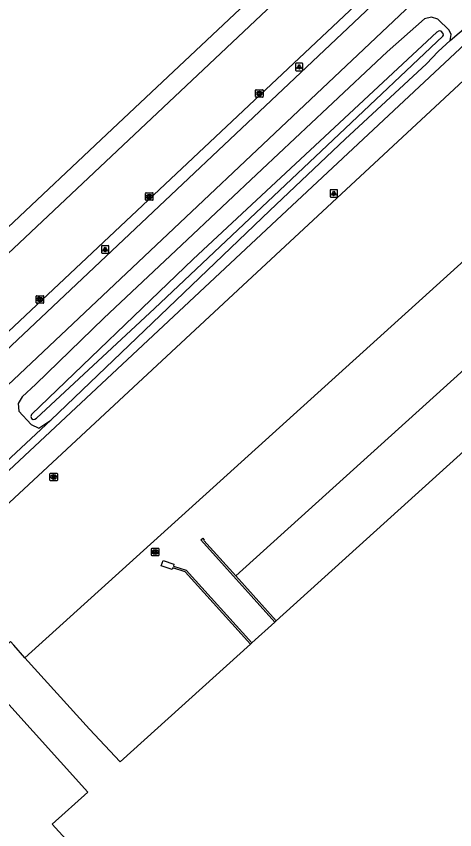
# Model space of a CAD drawing. Extents: x 156141 to 158132, y 385651 to 388399.
# Drawn here: x 156498.6 to 156557, y 387475.2 to 387583.7 of the extents above; entities that cross this region are included whole.
import ezdxf

# ---------------------------------------------------------------- set-up
doc = ezdxf.new("R2010")
doc.units = 0
for name, color, linetype in [('IMGEO_Berm_groen', 7, 'Continuous'), ('IMGEO_Fietspad_gesloten', 7, 'Continuous'), ('IMGEO_Groenvoorziening', 7, 'Continuous'), ('IMGEO_Hek', 7, 'Continuous'), ('IMGEO_Kolk', 7, 'Continuous'), ('IMGEO_Lichtpunt', 7, 'Continuous'), ('IMGEO_Lijnafwatering', 7, 'Continuous'), ('IMGEO_Muur', 7, 'Continuous'), ('IMGEO_Pand', 7, 'Continuous'), ('IMGEO_Rijbaan_lokaal_gesloten', 7, 'Continuous'), ('IMGEO_Rioolput', 7, 'Continuous'), ('IMGEO_Waterloop', 7, 'Continuous')]:
    doc.layers.add(name, color=color, linetype=linetype)

msp = doc.modelspace()

# ---------------------------------------------------------------- linework, layer by layer
at = {"layer": 'IMGEO_Berm_groen'}
for points in [[(156468.01, 387527.74), (156471.14, 387530.7), (156495.65, 387553.79), (156495.09, 387554.36), (156496.88, 387556.09), (156497.46, 387555.49), (156510.63, 387567.97), (156529.86, 387586.07), (156536.23, 387592.72), (156540.59, 387597.21)], [(156556.41, 387580.45), (156562.69, 387585.82)], [(156556.41, 387580.45), (156556.52, 387581.23), (156556.26, 387581.82), (156554.74, 387583.3), (156553.91, 387583.55), (156552.99, 387583.31), (156547.98, 387578.93), (156540.03, 387571.48), (156531.36, 387563.28), (156520.61, 387553.16), (156510.25, 387543.44), (156501.16, 387534.63), (156499.37, 387532.92), (156498.82, 387532.03), (156498.93, 387531), (156500.57, 387529.22), (156501.57, 387528.75), (156503.19, 387529.81)], [(156496.55, 387523.63), (156503.19, 387529.81)]]:
    msp.add_lwpolyline(points, dxfattribs=at)
at = {"layer": 'IMGEO_Fietspad_gesloten'}
for points in [[(156585.42, 387620.09), (156578.13, 387613.43), (156551.4, 387590.3), (156495.53, 387537.57), (156379.45, 387427.9)], [(156590.67, 387620.14), (156581.44, 387611.6), (156554.38, 387588.32), (156498.22, 387535.19), (156430.27, 387471.32), (156381.61, 387425.4)]]:
    msp.add_lwpolyline(points, dxfattribs=at)
at = {"layer": 'IMGEO_Groenvoorziening'}
msp.add_lwpolyline([(156503.19, 387529.81), (156532.35, 387557.76), (156542.38, 387567.3), (156553.22, 387577.31), (156554.8, 387578.96), (156556.41, 387580.45)], dxfattribs=at)
at = {"layer": 'IMGEO_Hek'}
for points in [[(156646.88, 387478), (156638.62, 387470.48), (156638.6, 387470.46), (156602.22, 387437.67), (156601.88, 387437.36), (156590.71, 387427.28), (156590.4, 387427.01), (156590.38, 387426.98), (156553.02, 387393.24), (156505.24, 387445.99), (156463.94, 387491.68), (156532.59, 387555.87), (156577.39, 387597.82), (156580.31, 387599.85), (156603.23, 387615.79)], [(156548.87, 387605.74), (156540.59, 387597.21), (156536.23, 387592.72), (156529.86, 387586.07), (156510.63, 387567.97), (156497.46, 387555.49), (156496.88, 387556.09), (156495.09, 387554.36), (156495.65, 387553.79), (156471.14, 387530.7), (156467.77, 387527.51), (156457.45, 387517.77), (156452.11, 387512.72), (156425.09, 387487.35), (156391.39, 387455.54), (156391.05, 387455.63), (156386.59, 387456.9), (156386.35, 387456.96), (156377.51, 387448.6), (156375.2, 387442.28), (156374.96, 387442.05), (156370.99, 387438.32), (156367.95, 387435.46), (156364.05, 387431.8)]]:
    msp.add_lwpolyline(points, dxfattribs=at)
at = {"layer": 'IMGEO_Kolk'}
for p, q in [((156530.53, 387573.87), (156531.39, 387573.87)), ((156530.46, 387572.95), (156530.46, 387573.8)), ((156531.39, 387572.87), (156530.53, 387572.87)), ((156530.97, 387573.09), (156530.94, 387573.09)), ((156530.95, 387573.65), (156530.97, 387573.65)), ((156531.46, 387573.8), (156531.46, 387572.95)), ((156515.79, 387559.2), (156515.79, 387560.06)), ((156515.87, 387560.13), (156516.72, 387560.13)), ((156516.28, 387559.91), (156516.31, 387559.91)), ((156516.79, 387560.06), (156516.79, 387559.2)), ((156516.72, 387559.13), (156515.87, 387559.13)), ((156516.3, 387559.35), (156516.28, 387559.35)), ((156501.22, 387545.48), (156501.22, 387546.34)), ((156501.3, 387546.41), (156502.15, 387546.41)), ((156501.71, 387546.19), (156501.74, 387546.19)), ((156502.22, 387546.34), (156502.22, 387545.48)), ((156502.15, 387545.41), (156501.3, 387545.41)), ((156501.73, 387545.63), (156501.71, 387545.63)), ((156516.58, 387511.81), (156516.58, 387512.67)), ((156516.66, 387512.74), (156517.51, 387512.74)), ((156517.07, 387512.52), (156517.1, 387512.52)), ((156517.58, 387512.67), (156517.58, 387511.81)), ((156517.51, 387511.74), (156516.66, 387511.74)), ((156517.09, 387511.96), (156517.07, 387511.96))]:
    msp.add_line(p, q, dxfattribs=at)
for points in [[(156530.53, 387573.87), (156531.39, 387573.87)], [(156530.46, 387572.95), (156530.46, 387573.8)], [(156531.39, 387572.87), (156530.53, 387572.87)], [(156530.78, 387573.57), (156530.9, 387573.57), (156530.9, 387573.42), (156531.03, 387573.57), (156531.2, 387573.57), (156531.05, 387573.42), (156531.2, 387573.17), (156531.05, 387573.17), (156530.97, 387573.34), (156530.9, 387573.27), (156530.9, 387573.17), (156530.78, 387573.17), (156530.78, 387573.57)], [(156531.46, 387573.8), (156531.46, 387572.95)], [(156515.79, 387559.2), (156515.79, 387560.06)], [(156515.87, 387560.13), (156516.72, 387560.13)], [(156516.11, 387559.83), (156516.24, 387559.83), (156516.24, 387559.68), (156516.37, 387559.83), (156516.53, 387559.83), (156516.38, 387559.68), (156516.54, 387559.43), (156516.38, 387559.43), (156516.3, 387559.6), (156516.24, 387559.53), (156516.24, 387559.43), (156516.11, 387559.43), (156516.11, 387559.83)], [(156516.79, 387560.06), (156516.79, 387559.2)], [(156516.72, 387559.13), (156515.87, 387559.13)], [(156501.22, 387545.48), (156501.22, 387546.34)], [(156501.3, 387546.41), (156502.15, 387546.41)], [(156501.54, 387546.11), (156501.67, 387546.11), (156501.67, 387545.96), (156501.8, 387546.11), (156501.96, 387546.11), (156501.82, 387545.96), (156501.97, 387545.71), (156501.82, 387545.71), (156501.73, 387545.87), (156501.67, 387545.81), (156501.67, 387545.71), (156501.54, 387545.71), (156501.54, 387546.11)], [(156502.22, 387546.34), (156502.22, 387545.48)], [(156502.15, 387545.41), (156501.3, 387545.41)], [(156516.58, 387511.81), (156516.58, 387512.67)], [(156516.66, 387512.74), (156517.51, 387512.74)], [(156516.9, 387512.44), (156517.03, 387512.44), (156517.03, 387512.29), (156517.16, 387512.44), (156517.32, 387512.44), (156517.17, 387512.29), (156517.33, 387512.04), (156517.17, 387512.04), (156517.09, 387512.2), (156517.03, 387512.14), (156517.03, 387512.04), (156516.9, 387512.04), (156516.9, 387512.44)], [(156517.58, 387512.67), (156517.58, 387511.81)], [(156517.51, 387511.74), (156516.66, 387511.74)]]:
    msp.add_lwpolyline(points, dxfattribs=at)
for centre, start, end in [((156530.54, 387573.8), 91.552, 178.448), ((156530.54, 387573.8), 91.552, 178.448), ((156531.38, 387573.8), 1.552, 88.448), ((156531.38, 387573.8), 1.552, 88.448), ((156530.54, 387572.95), 181.552, 268.448), ((156530.54, 387572.95), 181.552, 268.448), ((156531.38, 387572.95), 271.552, 358.448), ((156531.38, 387572.95), 271.552, 358.448), ((156515.87, 387560.06), 91.552, 178.448), ((156515.87, 387560.06), 91.552, 178.448), ((156516.72, 387560.06), 1.552, 88.448), ((156516.72, 387560.06), 1.552, 88.448), ((156515.87, 387559.21), 181.552, 268.448), ((156515.87, 387559.21), 181.552, 268.448), ((156516.72, 387559.21), 271.552, 358.448), ((156516.72, 387559.21), 271.552, 358.448), ((156501.3, 387546.33), 91.552, 178.448), ((156501.3, 387546.33), 91.552, 178.448), ((156502.15, 387546.33), 1.552, 88.448), ((156502.15, 387546.33), 1.552, 88.448), ((156501.3, 387545.49), 181.552, 268.448), ((156501.3, 387545.49), 181.552, 268.448), ((156502.15, 387545.49), 271.552, 358.448), ((156502.15, 387545.49), 271.552, 358.448), ((156516.66, 387512.66), 91.552, 178.448), ((156516.66, 387512.66), 91.552, 178.448), ((156517.51, 387512.66), 1.552, 88.448), ((156517.51, 387512.66), 1.552, 88.448), ((156516.66, 387511.81), 181.552, 268.448), ((156516.66, 387511.81), 181.552, 268.448), ((156517.51, 387511.81), 271.552, 358.448), ((156517.51, 387511.81), 271.552, 358.448)]:
    msp.add_arc(centre, 0.0765, start, end, dxfattribs=at)
for centre, major_axis, ratio, start_param, end_param in [((156530.95, 387573.37), (-0.387, 0.002), 0.722429, 4.712389, 7.853982), ((156530.97, 387573.37), (-0.39, 0.002), 0.717154, 1.570796, 4.712389), ((156516.28, 387559.63), (-0.387, 0.002), 0.722429, 4.712389, 7.853982), ((156516.3, 387559.63), (-0.39, 0.002), 0.717154, 1.570796, 4.712389), ((156501.71, 387545.91), (-0.387, 0.002), 0.722429, 4.712389, 7.853982), ((156501.73, 387545.91), (-0.39, 0.002), 0.717154, 1.570796, 4.712389), ((156517.07, 387512.24), (-0.387, 0.002), 0.722429, 4.712389, 7.853982), ((156517.09, 387512.24), (-0.39, 0.002), 0.717154, 1.570796, 4.712389)]:
    msp.add_ellipse(centre, major_axis=major_axis, ratio=ratio, start_param=start_param, end_param=end_param, dxfattribs=at)
at = {"layer": 'IMGEO_Lichtpunt'}
for p, q in [((156535.77, 387577.31), (156535.77, 387576.5)), ((156535.77, 387577.31), (156535.77, 387576.5)), ((156536.68, 387577.4), (156535.87, 387577.4)), ((156536.68, 387577.4), (156535.87, 387577.4)), ((156536.77, 387576.5), (156536.77, 387577.31)), ((156536.77, 387576.5), (156536.77, 387577.31)), ((156535.87, 387576.41), (156536.68, 387576.41)), ((156535.87, 387576.41), (156536.68, 387576.41)), ((156540.39, 387560.44), (156540.39, 387559.64)), ((156540.39, 387560.44), (156540.39, 387559.64)), ((156541.29, 387560.54), (156540.48, 387560.54)), ((156541.29, 387560.54), (156540.48, 387560.54)), ((156541.39, 387559.64), (156541.39, 387560.44)), ((156541.39, 387559.64), (156541.39, 387560.44)), ((156540.48, 387559.54), (156541.29, 387559.54)), ((156540.48, 387559.54), (156541.29, 387559.54)), ((156509.92, 387552.99), (156509.92, 387552.18)), ((156509.92, 387552.99), (156509.92, 387552.18)), ((156510.82, 387553.08), (156510.01, 387553.08)), ((156510.82, 387553.08), (156510.01, 387553.08)), ((156510.91, 387552.18), (156510.91, 387552.99)), ((156510.91, 387552.18), (156510.91, 387552.99)), ((156510.01, 387552.09), (156510.82, 387552.09)), ((156510.01, 387552.09), (156510.82, 387552.09))]:
    msp.add_line(p, q, dxfattribs=at)
for points in [[(156536.15, 387576.97), (156536.19, 387576.95), (156536, 387576.68), (156535.96, 387576.71), (156536.15, 387576.97)], [(156536.25, 387576.93), (156536.3, 387576.93), (156536.3, 387576.6), (156536.25, 387576.6), (156536.25, 387576.93)], [(156536.36, 387576.95), (156536.4, 387576.97), (156536.58, 387576.71), (156536.55, 387576.68), (156536.36, 387576.95)], [(156540.76, 387560.11), (156540.8, 387560.08), (156540.61, 387559.82), (156540.58, 387559.84), (156540.76, 387560.11)], [(156540.86, 387560.06), (156540.91, 387560.06), (156540.91, 387559.74), (156540.86, 387559.74), (156540.86, 387560.06)], [(156540.97, 387560.08), (156541.01, 387560.11), (156541.2, 387559.84), (156541.16, 387559.82), (156540.97, 387560.08)], [(156510.29, 387552.65), (156510.33, 387552.62), (156510.14, 387552.36), (156510.1, 387552.39), (156510.29, 387552.65)], [(156510.39, 387552.6), (156510.44, 387552.6), (156510.44, 387552.28), (156510.39, 387552.28), (156510.39, 387552.6)], [(156510.5, 387552.62), (156510.54, 387552.65), (156510.73, 387552.39), (156510.69, 387552.36), (156510.5, 387552.62)]]:
    msp.add_lwpolyline(points, dxfattribs=at)
for centre in [(156536.27, 387577.11), (156540.89, 387560.24), (156510.42, 387552.79)]:
    msp.add_circle(centre, 0.0994, dxfattribs=at)
for centre, start, end in [((156535.87, 387577.31), 90, 180), ((156535.87, 387577.31), 90, 180), ((156536.68, 387577.31), 0, 90), ((156536.68, 387577.31), 0, 90), ((156535.87, 387576.5), 180, 270), ((156535.87, 387576.5), 180, 270), ((156536.68, 387576.5), 270, 0), ((156536.68, 387576.5), 270, 360), ((156540.48, 387560.44), 90, 180), ((156540.48, 387560.44), 90, 180), ((156541.29, 387560.44), 0, 90), ((156541.29, 387560.44), 0, 90), ((156540.48, 387559.64), 180, 270), ((156540.48, 387559.64), 180, 270), ((156541.29, 387559.64), 270, 0), ((156541.29, 387559.64), 270, 360), ((156510.01, 387552.99), 90, 180), ((156510.01, 387552.99), 90, 180), ((156510.01, 387552.18), 180, 270), ((156510.01, 387552.18), 180, 270), ((156510.82, 387552.99), 0, 90), ((156510.82, 387552.99), 0, 90), ((156510.82, 387552.18), 270, 0), ((156510.82, 387552.18), 270, 360)]:
    msp.add_arc(centre, 0.0946, start, end, dxfattribs=at)
at = {"layer": 'IMGEO_Lijnafwatering'}
for points in [[(156559.19, 387537.43), (156543.5, 387523.24)], [(156543.5, 387523.24), (156527.82, 387509.05)]]:
    msp.add_lwpolyline(points, dxfattribs=at)
at = {"layer": 'IMGEO_Muur'}
for points in [[(156533.02, 387502.89), (156523.18, 387513.85), (156523.42, 387514.07), (156523.62, 387513.83), (156523.57, 387513.77), (156527.82, 387509.05), (156533.21, 387503.06)], [(156529.79, 387499.97), (156521.06, 387509.58), (156519.44, 387510.15), (156519.34, 387509.91), (156517.88, 387510.39), (156518.13, 387511.09), (156519.58, 387510.6), (156519.52, 387510.35), (156521.19, 387509.8), (156529.95, 387500.12)]]:
    msp.add_lwpolyline(points, dxfattribs=at)
at = {"layer": 'IMGEO_Pand'}
for points in [[(156611.66, 387574), (156569.32, 387535.71), (156533.21, 387503.06)], [(156533.02, 387502.89), (156529.95, 387500.12)], [(156533.21, 387503.06), (156533.02, 387502.89)], [(156499.73, 387498.14), (156498.23, 387499.8), (156497.8, 387500.29), (156493.5, 387496.38), (156508.11, 387480.23), (156503.37, 387475.95), (156509.73, 387468.92)], [(156529.79, 387499.97), (156512.4, 387484.25), (156508.34, 387488.61), (156499.73, 387498.14)], [(156529.95, 387500.12), (156529.79, 387499.97)]]:
    msp.add_lwpolyline(points, dxfattribs=at)
at = {"layer": 'IMGEO_Rijbaan_lokaal_gesloten'}
for points in [[(156379.53, 387430.46), (156494.5, 387538.85), (156552.67, 387593.55), (156552.5, 387593.77), (156576.88, 387614.53)], [(156466.43, 387489.76), (156478.39, 387500.9), (156479.28, 387501.73), (156480.11, 387502.83), (156480.58, 387503.25), (156481.5, 387503.78), (156497.03, 387518.25), (156529.4, 387548.36), (156559.41, 387576.27), (156587.97, 387602.83)], [(156601.5, 387590.29), (156499.73, 387498.14)], [(156473.63, 387529.59), (156535.77, 387588.19)]]:
    msp.add_lwpolyline(points, dxfattribs=at)
at = {"layer": 'IMGEO_Rioolput'}
for p, q in [((156503.05, 387521.82), (156503.05, 387522.68)), ((156503.13, 387522.75), (156503.98, 387522.75)), ((156503.54, 387522.53), (156503.57, 387522.53)), ((156503.56, 387521.97), (156503.54, 387521.97)), ((156504.05, 387522.68), (156504.05, 387521.82)), ((156503.98, 387521.75), (156503.13, 387521.75))]:
    msp.add_line(p, q, dxfattribs=at)
for points in [[(156503.05, 387521.82), (156503.05, 387522.68)], [(156503.13, 387522.75), (156503.98, 387522.75)], [(156503.64, 387522.45), (156503.39, 387522.45), (156503.39, 387522.05)], [(156503.39, 387522.05), (156503.51, 387522.05), (156503.51, 387522.21), (156503.52, 387522.21)], [(156503.57, 387522.37), (156503.51, 387522.37), (156503.51, 387522.29)], [(156503.51, 387522.29), (156503.56, 387522.29)], [(156503.57, 387522.18), (156503.64, 387522.05), (156503.78, 387522.05), (156503.72, 387522.18)], [(156504.05, 387522.68), (156504.05, 387521.82)], [(156503.98, 387521.75), (156503.13, 387521.75)]]:
    msp.add_lwpolyline(points, dxfattribs=at)
for centre, radius, start, end in [((156503.13, 387522.67), 0.0765, 91.552, 178.448), ((156503.13, 387522.67), 0.0765, 91.552, 178.448), ((156503.13, 387521.82), 0.0765, 181.552, 268.448), ((156503.13, 387521.82), 0.0765, 181.552, 268.448), ((156503.52, 387522.16), 0.0533, 26.0293, 88.6989), ((156503.55, 387522.48), 0.19, 274.7715, 282.9687), ((156503.57, 387522.27), 0.0964, 77.0061, 93.1865), ((156503.59, 387522.33), 0.0378, 276.6634, 79.6772), ((156503.64, 387522.34), 0.109, 350.3612, 89.416), ((156503.64, 387522.34), 0.112, 277.5842, 350.9817), ((156503.62, 387522.12), 0.108, 29.5134, 73.7905), ((156503.98, 387522.67), 0.0765, 1.552, 88.448), ((156503.98, 387522.67), 0.0765, 1.552, 88.448), ((156503.98, 387521.82), 0.0765, 271.552, 358.448), ((156503.98, 387521.82), 0.0765, 271.552, 358.448)]:
    msp.add_arc(centre, radius, start, end, dxfattribs=at)
for centre, major_axis, ratio, start_param, end_param in [((156503.54, 387522.25), (-0.387, 0.002), 0.722429, 4.712389, 7.853982), ((156503.56, 387522.25), (-0.39, 0.002), 0.717154, 1.570796, 4.712389)]:
    msp.add_ellipse(centre, major_axis=major_axis, ratio=ratio, start_param=start_param, end_param=end_param, dxfattribs=at)
at = {"layer": 'IMGEO_Waterloop'}
msp.add_lwpolyline([(156541.61, 387567.96), (156555.4, 387581), (156555.48, 387581.15), (156555.45, 387581.37), (156555.18, 387581.67), (156554.93, 387581.72), (156554.62, 387581.53), (156522.15, 387551.3), (156500.61, 387530.56), (156500.5, 387530.31), (156500.61, 387530.06), (156500.83, 387529.9), (156501.03, 387529.95), (156501.27, 387530.08), (156516.97, 387544.72), (156541.61, 387567.96)], dxfattribs=at)

doc.saveas('drawing.dxf')
